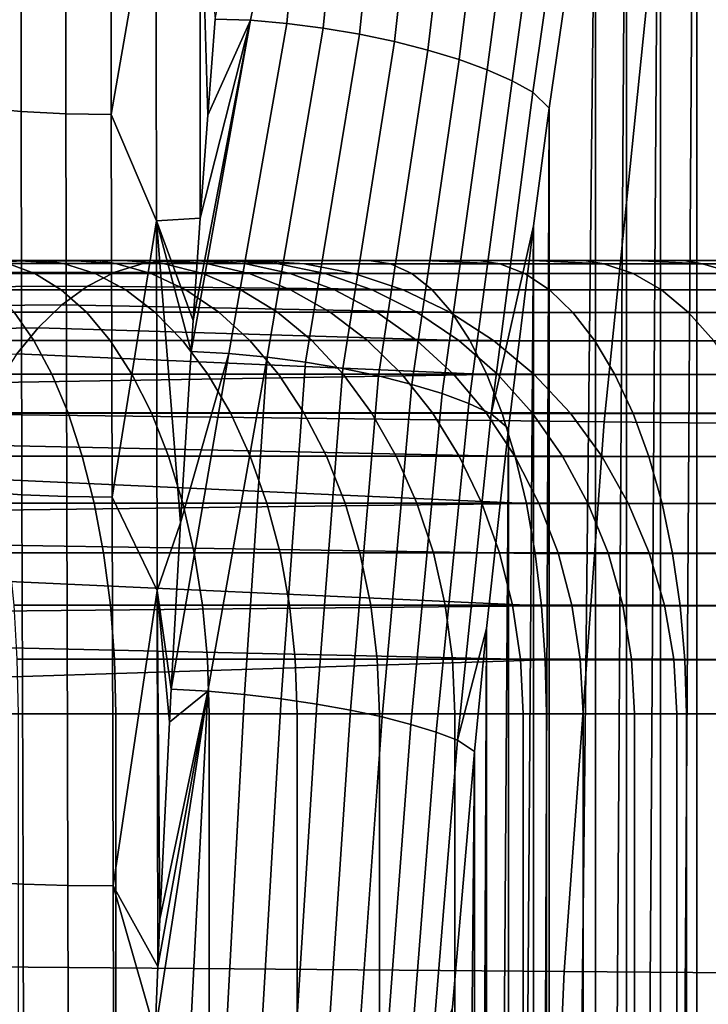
# Model space of a CAD drawing. Header units: metres. Extents: x -240 to 45, y -77 to 27.
# Tile 351 of 656: x -193.802 to -193.043, y 1.18 to 2.265. Entities that reach past the tile are written whole.
import ezdxf

# ---------------------------------------------------------------- set-up
doc = ezdxf.new("R2010")
doc.units = ezdxf.units.M
doc.layers.add('solid_102011X2', color=7, linetype='CONTINUOUS')

msp = doc.modelspace()

# ---------------------------------------------------------------- linework, layer by layer
at = {"layer": 'solid_102011X2'}
for points in [[(-193.05571, 3.146098, 274.219421), (-193.012863, 3.350034, 274.314209), (-193.055573, -3.146778, 274.219727)], [(-193.012863, 3.350034, 274.314209), (-193.012726, -3.350688, 274.314545), (-193.055573, -3.146778, 274.219727)], [(-193.095734, 2.939417, 274.130859), (-193.05571, 3.146098, 274.219421), (-193.095596, -2.94012, 274.131134)], [(-193.05571, 3.146098, 274.219421), (-193.055573, -3.146778, 274.219727), (-193.095596, -2.94012, 274.131134)], [(-193.132904, 2.730541, 274.048615), (-193.095734, 2.939417, 274.130859), (-193.132782, -2.731262, 274.048889)], [(-193.095734, 2.939417, 274.130859), (-193.095596, -2.94012, 274.131134), (-193.132782, -2.731262, 274.048889)], [(-193.132904, 2.730541, 274.048615), (-193.167099, -2.520084, 273.9729), (-193.167221, 2.519347, 273.972656)], [(-193.132904, 2.730541, 274.048615), (-193.132782, -2.731262, 274.048889), (-193.167099, -2.520084, 273.9729)], [(-193.474854, 2.620803, 273.815948), (-193.547501, 2.26493, 273.704437), (-193.58638, 2.265965, 273.715515), (-193.51651, 2.623993, 273.82547)], [(-193.474854, 2.620803, 273.815948), (-193.507492, 2.261363, 273.698181), (-193.547501, 2.26493, 273.704437)], [(-193.474854, 2.620803, 273.815948), (-193.432495, 2.615542, 273.812164), (-193.467194, 2.256169, 273.697144), (-193.507492, 2.261363, 273.698181)], [(-193.432495, 2.615542, 273.812164), (-193.39032, 2.608319, 273.814148), (-193.427322, 2.249441, 273.701385), (-193.467194, 2.256169, 273.697144)], [(-193.39032, 2.608319, 273.814148), (-193.349152, 2.599282, 273.821899), (-193.388626, 2.241304, 273.710846), (-193.427322, 2.249441, 273.701385)], [(-193.349152, 2.599282, 273.821899), (-193.30986, 2.588613, 273.835236), (-193.351822, 2.231907, 273.725311), (-193.388626, 2.241304, 273.710846)], [(-193.800308, 2.578415, 273.843842), (-193.800095, 2.164128, 273.692749), (-193.848038, 2.1687, 273.679749), (-193.848129, 2.584063, 273.830841)], [(-193.30986, 2.588613, 273.835236), (-193.273224, 2.576532, 273.853882), (-193.317566, 2.221423, 273.744537), (-193.351822, 2.231907, 273.725311)], [(-193.751099, 2.575017, 273.851227), (-193.750824, 2.161461, 273.699982), (-193.800095, 2.164128, 273.692749), (-193.800308, 2.578415, 273.843842)], [(-193.750824, 2.161461, 273.699982), (-193.751099, 2.575017, 273.851227), (-193.701263, 2.573922, 273.852844), (-193.700958, 2.160742, 273.701355)], [(-193.700958, 2.160742, 273.701355), (-193.701263, 2.573922, 273.852844), (-193.651581, 2.443967, 273.797333)], [(-193.273224, 2.576532, 273.853882), (-193.240005, 2.563284, 273.877502), (-193.286514, 2.210043, 273.768158), (-193.317566, 2.221423, 273.744537)], [(-193.240005, 2.563284, 273.877502), (-193.210892, 2.54914, 273.905548), (-193.259201, 2.197978, 273.795746), (-193.286514, 2.210043, 273.768158)], [(-193.210892, 2.54914, 273.905548), (-193.186447, 2.534388, 273.9375), (-193.23616, 2.185448, 273.826813), (-193.259201, 2.197978, 273.795746)], [(-193.186447, 2.534388, 273.9375), (-193.167221, 2.519347, 273.972656), (-193.218338, 2.168066, 273.859528), (-193.23616, 2.185448, 273.826813)], [(-193.21846, -2.167392, 273.859283), (-193.218338, 2.168066, 273.859528), (-193.167221, 2.519347, 273.972656)], [(-193.167099, -2.520084, 273.9729), (-193.21846, -2.167392, 273.859283), (-193.167221, 2.519347, 273.972656)], [(-193.096191, 2.425032, 333.663239), (-194.775406, 2.452086, 332.100708), (-194.83844, 1.842245, 332.157501), (-193.157822, 1.821917, 333.720001)], [(-193.700958, 2.160742, 273.701355), (-193.651581, 2.443967, 273.797333), (-193.651108, 2.043784, 273.6586)], [(-193.602844, 2.447952, 273.787537), (-193.602692, 2.046727, 273.648132), (-193.651108, 2.043784, 273.6586), (-193.651581, 2.443967, 273.797333)], [(-193.594467, 2.160156, 273.682159), (-193.602692, 2.046727, 273.648132), (-193.602844, 2.447952, 273.787537)], [(-193.58638, 2.265965, 273.715515), (-193.594467, 2.160156, 273.682159), (-193.602844, 2.447952, 273.787537)], [(-191.396622, 2.398283, 335.21402), (-193.096191, 2.425032, 333.663239), (-193.157822, 1.821917, 333.720001), (-191.456818, 1.801818, 335.270813)], [(-193.547501, 2.26493, 273.704437), (-193.612701, 1.899722, 273.606689), (-193.610443, 1.933822, 273.616028)], [(-193.507492, 2.261363, 273.698181), (-193.571182, 1.897531, 273.597839), (-193.612701, 1.899722, 273.606689), (-193.547501, 2.26493, 273.704437)], [(-193.547501, 2.26493, 273.704437), (-193.610443, 1.933822, 273.616028), (-193.602692, 2.046727, 273.648132)], [(-193.547501, 2.26493, 273.704437), (-193.602692, 2.046727, 273.648132), (-193.594467, 2.160156, 273.682159)], [(-193.547501, 2.26493, 273.704437), (-193.594467, 2.160156, 273.682159), (-193.58638, 2.265965, 273.715515)], [(-193.467194, 2.256169, 273.697144), (-193.5289, 1.89342, 273.594696), (-193.571182, 1.897531, 273.597839), (-193.507492, 2.261363, 273.698181)], [(-193.427322, 2.249441, 273.701385), (-193.48674, 1.887815, 273.597412), (-193.5289, 1.89342, 273.594696), (-193.467194, 2.256169, 273.697144)], [(-193.388626, 2.241304, 273.710846), (-193.445587, 1.88083, 273.605927), (-193.48674, 1.887815, 273.597412), (-193.427322, 2.249441, 273.701385)], [(-193.351822, 2.231907, 273.725311), (-193.40625, 1.872604, 273.620056), (-193.445587, 1.88083, 273.605927), (-193.388626, 2.241304, 273.710846)], [(-193.317566, 2.221423, 273.744537), (-193.369537, 1.863305, 273.639587), (-193.40625, 1.872604, 273.620056), (-193.351822, 2.231907, 273.725311)], [(-193.286514, 2.210043, 273.768158), (-193.336166, 1.85312, 273.664032), (-193.369537, 1.863305, 273.639587), (-193.317566, 2.221423, 273.744537)], [(-193.259201, 2.197978, 273.795746), (-193.306839, 1.842254, 273.692963), (-193.336166, 1.85312, 273.664032), (-193.286514, 2.210043, 273.768158)], [(-193.23616, 2.185448, 273.826813), (-193.28212, 1.830927, 273.725769), (-193.306839, 1.842254, 273.692963), (-193.259201, 2.197978, 273.795746)], [(-193.23616, 2.185448, 273.826813), (-193.218338, 2.168066, 273.859528), (-193.235672, 2.03804, 273.821198), (-193.28212, 1.830927, 273.725769)], [(-193.800095, 2.164128, 273.692749), (-193.799225, 1.74159, 273.567688), (-193.84726, 1.745154, 273.554749), (-193.848038, 2.1687, 273.679749)], [(-193.750824, 2.161461, 273.699982), (-193.749893, 1.739571, 273.574768), (-193.799225, 1.74159, 273.567688), (-193.800095, 2.164128, 273.692749)], [(-193.749893, 1.739571, 273.574768), (-193.750824, 2.161461, 273.699982), (-193.700958, 2.160742, 273.701355), (-193.700027, 1.739129, 273.575867)], [(-193.700027, 1.739129, 273.575867), (-193.700958, 2.160742, 273.701355), (-193.651108, 2.043784, 273.6586)], [(-193.235138, -2.042292, 273.822357), (-193.235672, 2.03804, 273.821198), (-193.218338, 2.168066, 273.859528)], [(-193.21846, -2.167392, 273.859283), (-193.235138, -2.042292, 273.822357), (-193.218338, 2.168066, 273.859528)], [(-193.700027, 1.739129, 273.575867), (-193.651108, 2.043784, 273.6586), (-193.650131, 1.636068, 273.54425)], [(-193.602692, 2.046727, 273.648132), (-193.610443, 1.933822, 273.616028), (-193.651108, 2.043784, 273.6586)], [(-193.624512, 1.710799, 273.557892), (-193.650131, 1.636068, 273.54425), (-193.651108, 2.043784, 273.6586)], [(-193.612701, 1.899722, 273.606689), (-193.624512, 1.710799, 273.557892), (-193.651108, 2.043784, 273.6586)], [(-193.610443, 1.933822, 273.616028), (-193.612701, 1.899722, 273.606689), (-193.651108, 2.043784, 273.6586)], [(-193.28212, 1.830927, 273.725769), (-193.235672, 2.03804, 273.821198), (-193.263092, 1.814524, 273.760498)], [(-193.263214, -1.8136, 273.760254), (-193.263092, 1.814524, 273.760498), (-193.235672, 2.03804, 273.821198)], [(-193.235138, -2.042292, 273.822357), (-193.263214, -1.8136, 273.760254), (-193.235672, 2.03804, 273.821198)], [(-193.661606, 2, 267.403748), (-197.411621, 2, 268.344147), (-196.92131, 2, 268.635773), (-193.637283, 2, 267.434418)], [(-193.77536, 2, 267.295563), (-193.807312, 2, 267.272766), (-197.411621, 2, 268.344147)], [(-193.74472, 2, 267.320129), (-193.77536, 2, 267.295563), (-197.411621, 2, 268.344147)], [(-193.715439, 2, 267.346466), (-193.74472, 2, 267.320129), (-197.411621, 2, 268.344147)], [(-193.687714, 2, 267.374329), (-193.715439, 2, 267.346466), (-197.411621, 2, 268.344147)], [(-193.661606, 2, 267.403748), (-193.687714, 2, 267.374329), (-197.411621, 2, 268.344147)], [(-193.614761, 2, 267.466339), (-193.637283, 2, 267.434418), (-196.92131, 2, 268.635773)], [(-193.594177, 2, 267.499268), (-193.614761, 2, 267.466339), (-196.92131, 2, 268.635773)], [(-193.575531, 2, 267.533142), (-193.594177, 2, 267.499268), (-196.92131, 2, 268.635773)], [(-193.558914, 2, 267.567657), (-193.575531, 2, 267.533142), (-196.92131, 2, 268.635773)], [(-196.839951, 2, 268.689697), (-193.544312, 2, 267.602844), (-193.558914, 2, 267.567657), (-196.92131, 2, 268.635773)], [(-196.839951, 2, 268.689697), (-196.763702, 2, 268.75177), (-193.544312, 2, 267.602844)], [(-196.763702, 2, 268.75177), (-196.693909, 2, 268.821106), (-193.544312, 2, 267.602844)], [(-196.693909, 2, 268.821106), (-196.630157, 2, 268.898407), (-193.544312, 2, 267.602844)], [(-196.630157, 2, 268.898407), (-196.574738, 2, 268.981293), (-193.544312, 2, 267.602844)], [(-196.574738, 2, 268.981293), (-196.529816, 2, 269.065369), (-193.544312, 2, 267.602844)], [(-196.529816, 2, 269.065369), (-196.528275, 2, 269.068604), (-193.544312, 2, 267.602844)], [(-196.528275, 2, 269.068604), (-196.49118, 2, 269.158813), (-193.544312, 2, 267.602844)], [(-196.49118, 2, 269.158813), (-196.463593, 2, 269.250397), (-193.544312, 2, 267.602844)], [(-196.463593, 2, 269.250397), (-196.403961, 2, 269.489563), (-195.860519, 2, 269.608063), (-193.544312, 2, 267.602844)], [(-195.860519, 2, 269.608063), (-195.376678, 2, 269.487427), (-193.544312, 2, 267.602844)], [(-195.376678, 2, 269.487427), (-195.297043, 2, 269.471832), (-193.544312, 2, 267.602844)], [(-195.297043, 2, 269.471832), (-195.215195, 2, 269.464325), (-193.544312, 2, 267.602844)], [(-195.215195, 2, 269.464325), (-195.132278, 2, 269.465302), (-193.544312, 2, 267.602844)], [(-195.132278, 2, 269.465302), (-195.049484, 2, 269.474915), (-193.544312, 2, 267.602844)], [(-195.049484, 2, 269.474915), (-194.968033, 2, 269.493134), (-193.544312, 2, 267.602844)], [(-194.968033, 2, 269.493134), (-194.88913, 2, 269.519653), (-193.544312, 2, 267.602844)], [(-194.88913, 2, 269.519653), (-194.813629, 2, 269.554138), (-193.544312, 2, 267.602844)], [(-194.813629, 2, 269.554138), (-194.742096, 2, 269.596222), (-193.544312, 2, 267.602844)], [(-194.742096, 2, 269.596222), (-194.67511, 2, 269.645691), (-193.544312, 2, 267.602844)], [(-194.67511, 2, 269.645691), (-194.61351, 2, 269.701965), (-193.544312, 2, 267.602844)], [(-194.61351, 2, 269.701965), (-194.558167, 2, 269.764282), (-193.544312, 2, 267.602844)], [(-194.558167, 2, 269.764282), (-194.509857, 2, 269.831604), (-193.544312, 2, 267.602844)], [(-194.509857, 2, 269.831604), (-194.469116, 2, 269.902893), (-193.544312, 2, 267.602844)], [(-194.492554, 1.996354, 269.998566), (-193.633774, 2, 272.067596), (-194.436279, 2, 269.97699)], [(-194.492554, 1.996354, 269.998566), (-193.665756, 1.996752, 272.143005), (-193.633774, 2, 272.067596)], [(-194.469116, 2, 269.902893), (-194.436279, 2, 269.97699), (-192.602234, 2, 270.057068), (-193.544312, 2, 267.602844)], [(-194.436279, 2, 269.97699), (-193.633774, 2, 272.067596), (-192.579651, 2, 270.119965), (-192.602234, 2, 270.057068)], [(-193.753479, 1.996434, 267.23761), (-193.814957, 1.996434, 267.197662), (-193.840408, 2, 267.251831), (-193.807312, 2, 267.272766)], [(-193.753479, 1.996434, 267.23761), (-193.807312, 2, 267.272766), (-193.77536, 2, 267.295563)], [(-193.696136, 1.996434, 267.283325), (-193.753479, 1.996434, 267.23761), (-193.77536, 2, 267.295563), (-193.74472, 2, 267.320129)], [(-193.696136, 1.996434, 267.283325), (-193.74472, 2, 267.320129), (-193.715439, 2, 267.346466)], [(-193.643478, 1.996434, 267.334381), (-193.696136, 1.996434, 267.283325), (-193.715439, 2, 267.346466), (-193.687714, 2, 267.374329)], [(-193.595993, 1.996434, 267.390228), (-193.643478, 1.996434, 267.334381), (-193.687714, 2, 267.374329), (-193.661606, 2, 267.403748)], [(-193.39296, 1.996354, 272.030853), (-193.416504, 2, 271.975372), (-193.633774, 2, 272.067596), (-193.665756, 1.996752, 272.143005)], [(-193.595993, 1.996434, 267.390228), (-193.661606, 2, 267.403748), (-193.637283, 2, 267.434418)], [(-193.554092, 1.996434, 267.450439), (-193.595993, 1.996434, 267.390228), (-193.637283, 2, 267.434418), (-193.614761, 2, 267.466339)], [(-193.633774, 2, 272.067596), (-192.559891, 2, 270.18399), (-192.579651, 2, 270.119965)], [(-193.633774, 2, 272.067596), (-192.542923, 2, 270.249176), (-192.559891, 2, 270.18399)], [(-193.633774, 2, 272.067596), (-192.528839, 2, 270.315247), (-192.542923, 2, 270.249176)], [(-193.633774, 2, 272.067596), (-192.517731, 2, 270.382141), (-192.528839, 2, 270.315247)], [(-193.633774, 2, 272.067596), (-192.509644, 2, 270.449493), (-192.517731, 2, 270.382141)], [(-193.633774, 2, 272.067596), (-192.504593, 2, 270.517334), (-192.509644, 2, 270.449493)], [(-193.633774, 2, 272.067596), (-192.502625, 2, 270.585297), (-192.504593, 2, 270.517334)], [(-193.633774, 2, 272.067596), (-192.503754, 2, 270.653351), (-192.502625, 2, 270.585297)], [(-193.633774, 2, 272.067596), (-192.50795, 2, 270.721191), (-192.503754, 2, 270.653351)], [(-193.633774, 2, 272.067596), (-192.515213, 2, 270.788757), (-192.50795, 2, 270.721191)], [(-193.633774, 2, 272.067596), (-192.525528, 2, 270.855835), (-192.515213, 2, 270.788757)], [(-193.633774, 2, 272.067596), (-192.538849, 2, 270.922394), (-192.525528, 2, 270.855835)], [(-193.633774, 2, 272.067596), (-192.555176, 2, 270.988251), (-192.538849, 2, 270.922394)], [(-193.633774, 2, 272.067596), (-192.574478, 2, 271.053375), (-192.555176, 2, 270.988251)], [(-193.633774, 2, 272.067596), (-192.59671, 2, 271.117554), (-192.574478, 2, 271.053375)], [(-193.633774, 2, 272.067596), (-192.621841, 2, 271.180695), (-192.59671, 2, 271.117554)], [(-193.633774, 2, 272.067596), (-192.649811, 2, 271.242645), (-192.621841, 2, 271.180695)], [(-193.633774, 2, 272.067596), (-192.680527, 2, 271.303223), (-192.649811, 2, 271.242645)], [(-193.633774, 2, 272.067596), (-192.713959, 2, 271.362335), (-192.680527, 2, 271.303223)], [(-193.633774, 2, 272.067596), (-192.75, 2, 271.41983), (-192.713959, 2, 271.362335)], [(-193.633774, 2, 272.067596), (-192.78862, 2, 271.475677), (-192.75, 2, 271.41983)], [(-193.633774, 2, 272.067596), (-192.829727, 2, 271.529663), (-192.78862, 2, 271.475677)], [(-193.633774, 2, 272.067596), (-192.873276, 2, 271.581848), (-192.829727, 2, 271.529663)], [(-193.633774, 2, 272.067596), (-192.919159, 2, 271.631989), (-192.873276, 2, 271.581848)], [(-193.633774, 2, 272.067596), (-192.967346, 2, 271.680054), (-192.919159, 2, 271.631989)], [(-193.633774, 2, 272.067596), (-193.017593, 2, 271.725861), (-192.967346, 2, 271.680054)], [(-193.633774, 2, 272.067596), (-193.069901, 2, 271.769379), (-193.017593, 2, 271.725861)], [(-193.633774, 2, 272.067596), (-193.123993, 2, 271.810364), (-193.069901, 2, 271.769379)], [(-193.633774, 2, 272.067596), (-193.179825, 2, 271.848816), (-193.123993, 2, 271.810364)], [(-193.633774, 2, 272.067596), (-193.237122, 2, 271.884583), (-193.179825, 2, 271.848816)], [(-193.633774, 2, 272.067596), (-193.295807, 2, 271.917633), (-193.237122, 2, 271.884583)], [(-193.633774, 2, 272.067596), (-193.355576, 2, 271.947906), (-193.295807, 2, 271.917633)], [(-193.633774, 2, 272.067596), (-193.416504, 2, 271.975372), (-193.355576, 2, 271.947906)], [(-193.554092, 1.996434, 267.450439), (-193.614761, 2, 267.466339), (-193.594177, 2, 267.499268)], [(-193.518219, 1.996434, 267.514374), (-193.554092, 1.996434, 267.450439), (-193.594177, 2, 267.499268), (-193.575531, 2, 267.533142)], [(-193.518219, 1.996434, 267.514374), (-193.575531, 2, 267.533142), (-193.558914, 2, 267.567657)], [(-193.488037, 1.996354, 267.581268), (-193.518219, 1.996434, 267.514374), (-193.558914, 2, 267.567657), (-193.544312, 2, 267.602844)], [(-193.488037, 1.996354, 267.581268), (-193.544312, 2, 267.602844), (-192.602234, 2, 270.057068), (-192.545959, 1.996354, 270.035461)], [(-193.39296, 1.996354, 272.030853), (-193.272766, 1.996354, 271.973663), (-193.355576, 2, 271.947906), (-193.416504, 2, 271.975372)], [(-193.272766, 1.996354, 271.973663), (-193.295807, 2, 271.917633), (-193.355576, 2, 271.947906)], [(-193.272766, 1.996354, 271.973663), (-193.157898, 1.996354, 271.906433), (-193.237122, 2, 271.884583), (-193.295807, 2, 271.917633)], [(-193.157898, 1.996354, 271.906433), (-193.179825, 2, 271.848816), (-193.237122, 2, 271.884583)], [(-193.157898, 1.996354, 271.906433), (-193.049179, 1.996354, 271.829681), (-193.123993, 2, 271.810364), (-193.179825, 2, 271.848816)], [(-193.049179, 1.996354, 271.829681), (-193.069901, 2, 271.769379), (-193.123993, 2, 271.810364)], [(-193.049179, 1.996354, 271.829681), (-192.947388, 1.996354, 271.743927), (-193.017593, 2, 271.725861), (-193.069901, 2, 271.769379)], [(-194.601334, 1.967701, 270.040344), (-193.727036, 1.971709, 272.287292), (-193.697037, 1.987187, 272.216614), (-194.547989, 1.985471, 270.019867)], [(-194.547989, 1.985471, 270.019867), (-193.697037, 1.987187, 272.216614), (-193.665756, 1.996752, 272.143005), (-194.492554, 1.996354, 269.998566)], [(-193.784988, 1.985615, 267.146301), (-193.855118, 1.985615, 267.109772), (-193.880005, 1.996434, 267.163788), (-193.814957, 1.996434, 267.197662)], [(-193.718689, 1.985615, 267.189392), (-193.784988, 1.985615, 267.146301), (-193.814957, 1.996434, 267.197662), (-193.753479, 1.996434, 267.23761)], [(-193.656876, 1.985615, 267.238678), (-193.718689, 1.985615, 267.189392), (-193.753479, 1.996434, 267.23761), (-193.696136, 1.996434, 267.283325)], [(-193.697037, 1.987187, 272.216614), (-193.727036, 1.971709, 272.287292), (-193.347183, 1.967465, 272.138672), (-193.36972, 1.985456, 272.085571)], [(-193.665756, 1.996752, 272.143005), (-193.697037, 1.987187, 272.216614), (-193.36972, 1.985456, 272.085571), (-193.39296, 1.996354, 272.030853)], [(-193.600082, 1.985615, 267.293701), (-193.656876, 1.985615, 267.238678), (-193.696136, 1.996434, 267.283325), (-193.643478, 1.996434, 267.334381)], [(-193.548874, 1.985615, 267.353973), (-193.600082, 1.985615, 267.293701), (-193.643478, 1.996434, 267.334381), (-193.595993, 1.996434, 267.390228)], [(-193.503708, 1.985615, 267.418854), (-193.548874, 1.985615, 267.353973), (-193.595993, 1.996434, 267.390228), (-193.554092, 1.996434, 267.450439)], [(-193.465012, 1.985615, 267.487823), (-193.503708, 1.985615, 267.418854), (-193.554092, 1.996434, 267.450439), (-193.518219, 1.996434, 267.514374)], [(-193.433151, 1.985615, 267.560181), (-193.465012, 1.985615, 267.487823), (-193.518219, 1.996434, 267.514374), (-193.488037, 1.996354, 267.581268)], [(-192.545959, 1.996354, 270.035461), (-192.490463, 1.985456, 270.01416), (-193.433151, 1.985615, 267.560181), (-193.488037, 1.996354, 267.581268)], [(-193.36972, 1.985456, 272.085571), (-193.244965, 1.985456, 272.026215), (-193.272766, 1.996354, 271.973663), (-193.39296, 1.996354, 272.030853)], [(-193.244965, 1.985456, 272.026215), (-193.125717, 1.985456, 271.956421), (-193.157898, 1.996354, 271.906433), (-193.272766, 1.996354, 271.973663)], [(-193.125717, 1.985456, 271.956421), (-193.012848, 1.985456, 271.87674), (-193.049179, 1.996354, 271.829681), (-193.157898, 1.996354, 271.906433)], [(-193.012848, 1.985456, 271.87674), (-192.907181, 1.985456, 271.78772), (-192.947388, 1.996354, 271.743927), (-193.049179, 1.996354, 271.829681)], [(-193.75589, 1.967701, 267.096436), (-193.830963, 1.967701, 267.057343), (-193.855118, 1.985615, 267.109772), (-193.784988, 1.985615, 267.146301)], [(-193.684921, 1.967701, 267.142578), (-193.75589, 1.967701, 267.096436), (-193.784988, 1.985615, 267.146301), (-193.718689, 1.985615, 267.189392)], [(-193.618744, 1.967701, 267.195343), (-193.684921, 1.967701, 267.142578), (-193.718689, 1.985615, 267.189392), (-193.656876, 1.985615, 267.238678)], [(-193.557968, 1.967701, 267.254242), (-193.618744, 1.967701, 267.195343), (-193.656876, 1.985615, 267.238678), (-193.600082, 1.985615, 267.293701)], [(-193.503143, 1.967701, 267.318756), (-193.557968, 1.967701, 267.254242), (-193.600082, 1.985615, 267.293701), (-193.548874, 1.985615, 267.353973)], [(-193.454788, 1.967701, 267.388214), (-193.503143, 1.967701, 267.318756), (-193.548874, 1.985615, 267.353973), (-193.503708, 1.985615, 267.418854)], [(-193.413376, 1.967701, 267.462036), (-193.454788, 1.967701, 267.388214), (-193.503708, 1.985615, 267.418854), (-193.465012, 1.985615, 267.487823)], [(-193.379257, 1.967701, 267.53949), (-193.413376, 1.967701, 267.462036), (-193.465012, 1.985615, 267.487823), (-193.433151, 1.985615, 267.560181)], [(-192.4366, 1.967465, 269.993469), (-193.379257, 1.967701, 267.53949), (-193.433151, 1.985615, 267.560181), (-192.490463, 1.985456, 270.01416)], [(-193.347183, 1.967465, 272.138672), (-193.217972, 1.967465, 272.077209), (-193.244965, 1.985456, 272.026215), (-193.36972, 1.985456, 272.085571)], [(-193.217972, 1.967465, 272.077209), (-193.094482, 1.967465, 272.004944), (-193.125717, 1.985456, 271.956421), (-193.244965, 1.985456, 272.026215)], [(-193.094482, 1.967465, 272.004944), (-192.977585, 1.967465, 271.922424), (-193.012848, 1.985456, 271.87674), (-193.125717, 1.985456, 271.956421)], [(-194.652817, 1.942952, 270.060089), (-193.755249, 1.950956, 272.35376), (-193.727036, 1.971709, 272.287292), (-194.601334, 1.967701, 270.040344)], [(-193.728104, 1.942952, 267.048798), (-193.807892, 1.942952, 267.007263), (-193.830963, 1.967701, 267.057343), (-193.75589, 1.967701, 267.096436)], [(-193.652679, 1.942952, 267.09787), (-193.728104, 1.942952, 267.048798), (-193.75589, 1.967701, 267.096436), (-193.684921, 1.967701, 267.142578)], [(-193.727036, 1.971709, 272.287292), (-193.755249, 1.950956, 272.35376), (-193.325653, 1.942644, 272.189392), (-193.347183, 1.967465, 272.138672)], [(-193.582336, 1.942952, 267.153931), (-193.652679, 1.942952, 267.09787), (-193.684921, 1.967701, 267.142578), (-193.618744, 1.967701, 267.195343)], [(-193.517731, 1.942952, 267.216553), (-193.582336, 1.942952, 267.153931), (-193.618744, 1.967701, 267.195343), (-193.557968, 1.967701, 267.254242)], [(-193.459457, 1.942952, 267.285095), (-193.517731, 1.942952, 267.216553), (-193.557968, 1.967701, 267.254242), (-193.503143, 1.967701, 267.318756)], [(-193.408066, 1.942952, 267.358948), (-193.459457, 1.942952, 267.285095), (-193.503143, 1.967701, 267.318756), (-193.454788, 1.967701, 267.388214)], [(-193.364044, 1.942952, 267.437408), (-193.408066, 1.942952, 267.358948), (-193.454788, 1.967701, 267.388214), (-193.413376, 1.967701, 267.462036)], [(-193.327774, 1.942952, 267.519745), (-193.364044, 1.942952, 267.437408), (-193.413376, 1.967701, 267.462036), (-193.379257, 1.967701, 267.53949)], [(-192.385147, 1.942644, 269.973724), (-193.327774, 1.942952, 267.519745), (-193.379257, 1.967701, 267.53949), (-192.4366, 1.967465, 269.993469)], [(-193.325653, 1.942644, 272.189392), (-193.1922, 1.942644, 272.125916), (-193.217972, 1.967465, 272.077209), (-193.347183, 1.967465, 272.138672)], [(-193.1922, 1.942644, 272.125916), (-193.064651, 1.942644, 272.05127), (-193.094482, 1.967465, 272.004944), (-193.217972, 1.967465, 272.077209)], [(-193.064651, 1.942644, 272.05127), (-192.943909, 1.942644, 271.966034), (-192.977585, 1.967465, 271.922424), (-193.094482, 1.967465, 272.004944)], [(-194.701126, 1.911732, 270.078644), (-193.781235, 1.925754, 272.414978), (-193.755249, 1.950956, 272.35376), (-194.652817, 1.942952, 270.060089)], [(-193.755249, 1.950956, 272.35376), (-193.781235, 1.925754, 272.414978), (-193.30545, 1.911355, 272.237), (-193.325653, 1.942644, 272.189392)], [(-193.78624, 1.911732, 266.960266), (-193.874313, 1.911732, 266.924744), (-193.891327, 1.942952, 266.973602), (-193.807892, 1.942952, 267.007263)], [(-193.702011, 1.911732, 267.00412), (-193.78624, 1.911732, 266.960266), (-193.807892, 1.942952, 267.007263), (-193.728104, 1.942952, 267.048798)], [(-193.622406, 1.911732, 267.055878), (-193.702011, 1.911732, 267.00412), (-193.728104, 1.942952, 267.048798), (-193.652679, 1.942952, 267.09787)], [(-193.548157, 1.911732, 267.115082), (-193.622406, 1.911732, 267.055878), (-193.652679, 1.942952, 267.09787), (-193.582336, 1.942952, 267.153931)], [(-193.47995, 1.911732, 267.181183), (-193.548157, 1.911732, 267.115082), (-193.582336, 1.942952, 267.153931), (-193.517731, 1.942952, 267.216553)], [(-193.418457, 1.911732, 267.25351), (-193.47995, 1.911732, 267.181183), (-193.517731, 1.942952, 267.216553), (-193.459457, 1.942952, 267.285095)], [(-193.364212, 1.911732, 267.331482), (-193.418457, 1.911732, 267.25351), (-193.459457, 1.942952, 267.285095), (-193.408066, 1.942952, 267.358948)], [(-193.317734, 1.911732, 267.414276), (-193.364212, 1.911732, 267.331482), (-193.408066, 1.942952, 267.358948), (-193.364044, 1.942952, 267.437408)], [(-193.279465, 1.911732, 267.50119), (-193.317734, 1.911732, 267.414276), (-193.364044, 1.942952, 267.437408), (-193.327774, 1.942952, 267.519745)], [(-192.336884, 1.911355, 269.9552), (-193.279465, 1.911732, 267.50119), (-193.327774, 1.942952, 267.519745), (-192.385147, 1.942644, 269.973724)], [(-193.30545, 1.911355, 272.237), (-193.168015, 1.911355, 272.1716), (-193.1922, 1.942644, 272.125916), (-193.325653, 1.942644, 272.189392)], [(-193.168015, 1.911355, 272.1716), (-193.036652, 1.911355, 272.094757), (-193.064651, 1.942644, 272.05127), (-193.1922, 1.942644, 272.125916)], [(-193.036652, 1.911355, 272.094757), (-192.912323, 1.911355, 272.006958), (-192.943909, 1.942644, 271.966034), (-193.064651, 1.942644, 272.05127)], [(-194.745575, 1.874496, 270.095703), (-193.804794, 1.896922, 272.47049), (-193.781235, 1.925754, 272.414978), (-194.701126, 1.911732, 270.078644)], [(-193.781235, 1.925754, 272.414978), (-193.804794, 1.896922, 272.47049), (-193.286865, 1.874055, 272.280762), (-193.30545, 1.911355, 272.237)], [(-193.766327, 1.874496, 266.917023), (-193.858658, 1.874496, 266.879791), (-193.874313, 1.911732, 266.924744), (-193.78624, 1.911732, 266.960266)], [(-193.678024, 1.874496, 266.963013), (-193.766327, 1.874496, 266.917023), (-193.78624, 1.911732, 266.960266), (-193.702011, 1.911732, 267.00412)], [(-193.594559, 1.874496, 267.017273), (-193.678024, 1.874496, 266.963013), (-193.702011, 1.911732, 267.00412), (-193.622406, 1.911732, 267.055878)], [(-193.516708, 1.874496, 267.079346), (-193.594559, 1.874496, 267.017273), (-193.622406, 1.911732, 267.055878), (-193.548157, 1.911732, 267.115082)], [(-193.445221, 1.874496, 267.148621), (-193.516708, 1.874496, 267.079346), (-193.548157, 1.911732, 267.115082), (-193.47995, 1.911732, 267.181183)], [(-193.380737, 1.874496, 267.224487), (-193.445221, 1.874496, 267.148621), (-193.47995, 1.911732, 267.181183), (-193.418457, 1.911732, 267.25351)], [(-193.323868, 1.874496, 267.306183), (-193.380737, 1.874496, 267.224487), (-193.418457, 1.911732, 267.25351), (-193.364212, 1.911732, 267.331482)], [(-193.275146, 1.874496, 267.393005), (-193.323868, 1.874496, 267.306183), (-193.364212, 1.911732, 267.331482), (-193.317734, 1.911732, 267.414276)], [(-193.235016, 1.874496, 267.484131), (-193.275146, 1.874496, 267.393005), (-193.317734, 1.911732, 267.414276), (-193.279465, 1.911732, 267.50119)], [(-193.286865, 1.874055, 272.280762), (-193.145767, 1.874055, 272.213654), (-193.168015, 1.911355, 272.1716), (-193.30545, 1.911355, 272.237)], [(-192.29248, 1.874055, 269.938141), (-193.235016, 1.874496, 267.484131), (-193.279465, 1.911732, 267.50119), (-192.336884, 1.911355, 269.9552)], [(-193.145767, 1.874055, 272.213654), (-193.01091, 1.874055, 272.134735), (-193.036652, 1.911355, 272.094757), (-193.168015, 1.911355, 272.1716)], [(-193.804794, 1.896922, 272.47049), (-193.825775, 1.865345, 272.519928), (-193.286865, 1.874055, 272.280762)], [(-193.571182, 1.897531, 273.597839), (-193.634811, 1.527302, 273.51532), (-193.624512, 1.710799, 273.557892)], [(-193.5289, 1.89342, 273.594696), (-193.594604, 1.525089, 273.509155), (-193.634811, 1.527302, 273.51532), (-193.571182, 1.897531, 273.597839)], [(-193.571182, 1.897531, 273.597839), (-193.624512, 1.710799, 273.557892), (-193.612701, 1.899722, 273.606689)], [(-193.5289, 1.89342, 273.594696), (-193.55394, 1.521409, 273.508301), (-193.594604, 1.525089, 273.509155)], [(-193.5289, 1.89342, 273.594696), (-193.48674, 1.887815, 273.597412), (-193.513657, 1.516623, 273.512878), (-193.55394, 1.521409, 273.508301)], [(-193.48674, 1.887815, 273.597412), (-193.445587, 1.88083, 273.605927), (-193.474472, 1.510819, 273.522827), (-193.513657, 1.516623, 273.512878)], [(-193.445587, 1.88083, 273.605927), (-193.40625, 1.872604, 273.620056), (-193.437134, 1.504105, 273.537933), (-193.474472, 1.510819, 273.522827)], [(-193.748428, 1.831787, 266.878174), (-193.844589, 1.831787, 266.839386), (-193.858658, 1.874496, 266.879791), (-193.766327, 1.874496, 266.917023)], [(-193.825775, 1.865345, 272.519928), (-193.844223, 1.831677, 272.563385), (-193.270172, 1.83129, 272.320099), (-193.286865, 1.874055, 272.280762)], [(-193.656464, 1.831787, 266.926056), (-193.748428, 1.831787, 266.878174), (-193.766327, 1.874496, 266.917023), (-193.678024, 1.874496, 266.963013)], [(-193.569534, 1.831787, 266.982574), (-193.656464, 1.831787, 266.926056), (-193.678024, 1.874496, 266.963013), (-193.594559, 1.874496, 267.017273)], [(-193.488464, 1.831787, 267.047241), (-193.569534, 1.831787, 266.982574), (-193.594559, 1.874496, 267.017273), (-193.516708, 1.874496, 267.079346)], [(-193.414001, 1.831787, 267.119385), (-193.488464, 1.831787, 267.047241), (-193.516708, 1.874496, 267.079346), (-193.445221, 1.874496, 267.148621)], [(-193.346848, 1.831787, 267.198395), (-193.414001, 1.831787, 267.119385), (-193.445221, 1.874496, 267.148621), (-193.380737, 1.874496, 267.224487)], [(-193.40625, 1.872604, 273.620056), (-193.369537, 1.863305, 273.639587), (-193.402313, 1.496605, 273.557892), (-193.437134, 1.504105, 273.537933)], [(-193.287628, 1.831787, 267.283478), (-193.346848, 1.831787, 267.198395), (-193.380737, 1.874496, 267.224487), (-193.323868, 1.874496, 267.306183)], [(-193.236893, 1.831787, 267.373901), (-193.287628, 1.831787, 267.283478), (-193.323868, 1.874496, 267.306183), (-193.275146, 1.874496, 267.393005)], [(-193.270172, 1.83129, 272.320099), (-193.125793, 1.83129, 272.251404), (-193.145767, 1.874055, 272.213654), (-193.286865, 1.874055, 272.280762)], [(-193.195099, 1.831787, 267.468811), (-193.236893, 1.831787, 267.373901), (-193.275146, 1.874496, 267.393005), (-193.235016, 1.874496, 267.484131)], [(-192.252609, 1.83129, 269.922852), (-193.195099, 1.831787, 267.468811), (-193.235016, 1.874496, 267.484131), (-192.29248, 1.874055, 269.938141)], [(-193.125793, 1.83129, 272.251404), (-192.987778, 1.83129, 272.170624), (-193.01091, 1.874055, 272.134735), (-193.145767, 1.874055, 272.213654)], [(-193.369537, 1.863305, 273.639587), (-193.336166, 1.85312, 273.664032), (-193.370682, 1.488459, 273.582397), (-193.402313, 1.496605, 273.557892)], [(-193.336166, 1.85312, 273.664032), (-193.306839, 1.842254, 273.692963), (-193.342804, 1.479816, 273.610962), (-193.370682, 1.488459, 273.582397)], [(-193.157822, 1.821917, 333.720001), (-194.83844, 1.842245, 332.157501), (-194.883514, 1.229547, 332.19812), (-193.201889, 1.215978, 333.76062)], [(-193.306839, 1.842254, 273.692963), (-193.28212, 1.830927, 273.725769), (-193.319214, 1.470838, 273.643066), (-193.342804, 1.479816, 273.610962)], [(-193.844223, 1.831677, 272.563385), (-193.860184, 1.796608, 272.600983), (-193.25563, 1.783684, 272.35437), (-193.270172, 1.83129, 272.320099)], [(-193.732834, 1.784231, 266.844299), (-193.832321, 1.784231, 266.804169), (-193.844589, 1.831787, 266.839386), (-193.748428, 1.831787, 266.878174)], [(-193.637665, 1.784231, 266.89386), (-193.732834, 1.784231, 266.844299), (-193.748428, 1.831787, 266.878174), (-193.656464, 1.831787, 266.926056)], [(-193.547714, 1.784231, 266.952332), (-193.637665, 1.784231, 266.89386), (-193.656464, 1.831787, 266.926056), (-193.569534, 1.831787, 266.982574)], [(-193.463837, 1.784231, 267.019226), (-193.547714, 1.784231, 266.952332), (-193.569534, 1.831787, 266.982574), (-193.488464, 1.831787, 267.047241)], [(-193.386795, 1.784231, 267.093872), (-193.463837, 1.784231, 267.019226), (-193.488464, 1.831787, 267.047241), (-193.414001, 1.831787, 267.119385)], [(-193.317307, 1.784231, 267.175629), (-193.386795, 1.784231, 267.093872), (-193.414001, 1.831787, 267.119385), (-193.346848, 1.831787, 267.198395)], [(-193.256012, 1.784231, 267.263702), (-193.317307, 1.784231, 267.175629), (-193.346848, 1.831787, 267.198395), (-193.287628, 1.831787, 267.283478)], [(-193.28212, 1.830927, 273.725769), (-193.263092, 1.814524, 273.760498), (-193.287247, 1.594033, 273.707062), (-193.319214, 1.470838, 273.643066)], [(-193.203522, 1.784231, 267.357239), (-193.256012, 1.784231, 267.263702), (-193.287628, 1.831787, 267.283478), (-193.236893, 1.831787, 267.373901)], [(-193.25563, 1.783684, 272.35437), (-193.108368, 1.783684, 272.284302), (-193.125793, 1.83129, 272.251404), (-193.270172, 1.83129, 272.320099)], [(-193.160278, 1.784231, 267.455444), (-193.203522, 1.784231, 267.357239), (-193.236893, 1.831787, 267.373901), (-193.195099, 1.831787, 267.468811)], [(-192.21785, 1.783684, 269.909515), (-193.160278, 1.784231, 267.455444), (-193.195099, 1.831787, 267.468811), (-192.252609, 1.83129, 269.922852)], [(-193.108368, 1.783684, 272.284302), (-192.967621, 1.783684, 272.201935), (-192.987778, 1.83129, 272.170624), (-193.125793, 1.83129, 272.251404)], [(-193.286804, -1.598263, 273.708038), (-193.287247, 1.594033, 273.707062), (-193.263092, 1.814524, 273.760498)], [(-193.263214, -1.8136, 273.760254), (-193.286804, -1.598263, 273.708038), (-193.263092, 1.814524, 273.760498)], [(-191.456818, 1.801818, 335.270813), (-193.157822, 1.821917, 333.720001), (-193.201889, 1.215978, 333.76062), (-191.499863, 1.202562, 335.311432)], [(-193.860184, 1.796608, 272.600983), (-193.873779, 1.760609, 272.633026), (-193.243423, 1.731933, 272.383118), (-193.25563, 1.783684, 272.35437)], [(-193.719742, 1.732522, 266.815887), (-193.822037, 1.732522, 266.774628), (-193.832321, 1.784231, 266.804169), (-193.732834, 1.784231, 266.844299)], [(-193.621887, 1.732522, 266.866821), (-193.719742, 1.732522, 266.815887), (-193.732834, 1.784231, 266.844299), (-193.637665, 1.784231, 266.89386)], [(-193.529419, 1.732522, 266.926941), (-193.621887, 1.732522, 266.866821), (-193.637665, 1.784231, 266.89386), (-193.547714, 1.784231, 266.952332)], [(-193.443176, 1.732522, 266.995728), (-193.529419, 1.732522, 266.926941), (-193.547714, 1.784231, 266.952332), (-193.463837, 1.784231, 267.019226)], [(-193.363953, 1.732522, 267.072479), (-193.443176, 1.732522, 266.995728), (-193.463837, 1.784231, 267.019226), (-193.386795, 1.784231, 267.093872)], [(-193.292511, 1.732522, 267.156525), (-193.363953, 1.732522, 267.072479), (-193.386795, 1.784231, 267.093872), (-193.317307, 1.784231, 267.175629)], [(-193.229507, 1.732522, 267.24707), (-193.292511, 1.732522, 267.156525), (-193.317307, 1.784231, 267.175629), (-193.256012, 1.784231, 267.263702)], [(-193.175522, 1.732522, 267.343262), (-193.229507, 1.732522, 267.24707), (-193.256012, 1.784231, 267.263702), (-193.203522, 1.784231, 267.357239)], [(-193.243423, 1.731933, 272.383118), (-193.093765, 1.731933, 272.31189), (-193.108368, 1.783684, 272.284302), (-193.25563, 1.783684, 272.35437)], [(-193.131073, 1.732522, 267.444214), (-193.175522, 1.732522, 267.343262), (-193.203522, 1.784231, 267.357239), (-193.160278, 1.784231, 267.455444)], [(-192.188705, 1.731933, 269.898315), (-193.131073, 1.732522, 267.444214), (-193.160278, 1.784231, 267.455444), (-192.21785, 1.783684, 269.909515)], [(-193.093765, 1.731933, 272.31189), (-192.950714, 1.731933, 272.22818), (-192.967621, 1.783684, 272.201935), (-193.108368, 1.783684, 272.284302)], [(-193.873779, 1.760609, 272.633026), (-193.885223, 1.723929, 272.659973), (-193.243423, 1.731933, 272.383118)], [(-193.799225, 1.74159, 273.567688), (-193.798096, 1.312204, 273.469543), (-193.846207, 1.314819, 273.456635), (-193.84726, 1.745154, 273.554749)], [(-193.749893, 1.739571, 273.574768), (-193.748734, 1.31076, 273.476471), (-193.798096, 1.312204, 273.469543), (-193.799225, 1.74159, 273.567688)], [(-193.748734, 1.31076, 273.476471), (-193.749893, 1.739571, 273.574768), (-193.700027, 1.739129, 273.575867), (-193.698868, 1.31051, 273.477356)], [(-193.698868, 1.31051, 273.477356), (-193.700027, 1.739129, 273.575867), (-193.650131, 1.636068, 273.54425)], [(-193.885223, 1.723929, 272.659973), (-193.894608, 1.686992, 272.682068), (-193.233765, 1.676794, 272.405884), (-193.243423, 1.731933, 272.383118)], [(-193.709351, 1.677415, 266.793335), (-193.813873, 1.677415, 266.75119), (-193.822037, 1.732522, 266.774628), (-193.719742, 1.732522, 266.815887)], [(-193.60939, 1.677415, 266.845398), (-193.709351, 1.677415, 266.793335), (-193.719742, 1.732522, 266.815887), (-193.621887, 1.732522, 266.866821)], [(-193.514893, 1.677415, 266.90683), (-193.60939, 1.677415, 266.845398), (-193.621887, 1.732522, 266.866821), (-193.529419, 1.732522, 266.926941)], [(-193.426773, 1.677415, 266.977081), (-193.514893, 1.677415, 266.90683), (-193.529419, 1.732522, 266.926941), (-193.443176, 1.732522, 266.995728)], [(-193.34584, 1.677415, 267.055511), (-193.426773, 1.677415, 266.977081), (-193.443176, 1.732522, 266.995728), (-193.363953, 1.732522, 267.072479)], [(-193.272842, 1.677415, 267.141388), (-193.34584, 1.677415, 267.055511), (-193.363953, 1.732522, 267.072479), (-193.292511, 1.732522, 267.156525)], [(-193.208466, 1.677415, 267.233887), (-193.272842, 1.677415, 267.141388), (-193.292511, 1.732522, 267.156525), (-193.229507, 1.732522, 267.24707)], [(-193.233765, 1.676794, 272.405884), (-193.082199, 1.676794, 272.333771), (-193.093765, 1.731933, 272.31189), (-193.243423, 1.731933, 272.383118)], [(-193.15332, 1.677415, 267.332184), (-193.208466, 1.677415, 267.233887), (-193.229507, 1.732522, 267.24707), (-193.175522, 1.732522, 267.343262)], [(-193.107895, 1.677415, 267.435333), (-193.15332, 1.677415, 267.332184), (-193.175522, 1.732522, 267.343262), (-193.131073, 1.732522, 267.444214)], [(-192.165588, 1.676794, 269.889435), (-193.107895, 1.677415, 267.435333), (-193.131073, 1.732522, 267.444214), (-192.188705, 1.731933, 269.898315)], [(-193.082199, 1.676794, 272.333771), (-192.937317, 1.676794, 272.248993), (-192.950714, 1.731933, 272.22818), (-193.093765, 1.731933, 272.31189)], [(-193.624512, 1.710799, 273.557892), (-193.634811, 1.527302, 273.51532), (-193.650131, 1.636068, 273.54425)], [(-193.894608, 1.686992, 272.682068), (-193.902054, 1.650001, 272.699646), (-193.226761, 1.619071, 272.422363), (-193.233765, 1.676794, 272.405884)], [(-193.701828, 1.619717, 266.777008), (-193.807953, 1.619717, 266.734192), (-193.813873, 1.677415, 266.75119), (-193.709351, 1.677415, 266.793335)], [(-193.600311, 1.619717, 266.829834), (-193.701828, 1.619717, 266.777008), (-193.709351, 1.677415, 266.793335), (-193.60939, 1.677415, 266.845398)], [(-193.504379, 1.619717, 266.892242), (-193.600311, 1.619717, 266.829834), (-193.60939, 1.677415, 266.845398), (-193.514893, 1.677415, 266.90683)], [(-193.414902, 1.619717, 266.963593), (-193.504379, 1.619717, 266.892242), (-193.514893, 1.677415, 266.90683), (-193.426773, 1.677415, 266.977081)], [(-193.332718, 1.619717, 267.043213), (-193.414902, 1.619717, 266.963593), (-193.426773, 1.677415, 266.977081), (-193.34584, 1.677415, 267.055511)], [(-193.258591, 1.619717, 267.130402), (-193.332718, 1.619717, 267.043213), (-193.34584, 1.677415, 267.055511), (-193.272842, 1.677415, 267.141388)], [(-193.193222, 1.619717, 267.224335), (-193.258591, 1.619717, 267.130402), (-193.272842, 1.677415, 267.141388), (-193.208466, 1.677415, 267.233887)], [(-193.226761, 1.619071, 272.422363), (-193.073807, 1.619071, 272.349609), (-193.082199, 1.676794, 272.333771), (-193.233765, 1.676794, 272.405884)], [(-193.137222, 1.619717, 267.324158), (-193.193222, 1.619717, 267.224335), (-193.208466, 1.677415, 267.233887), (-193.15332, 1.677415, 267.332184)], [(-193.091095, 1.619717, 267.428894), (-193.137222, 1.619717, 267.324158), (-193.15332, 1.677415, 267.332184), (-193.107895, 1.677415, 267.435333)], [(-192.148865, 1.619071, 269.883026), (-193.091095, 1.619717, 267.428894), (-193.107895, 1.677415, 267.435333), (-192.165588, 1.676794, 269.889435)], [(-193.073807, 1.619071, 272.349609), (-192.927628, 1.619071, 272.264069), (-192.937317, 1.676794, 272.248993), (-193.082199, 1.676794, 272.333771)], [(-193.902054, 1.650001, 272.699646), (-193.907776, 1.6127, 272.713104), (-193.226761, 1.619071, 272.422363)], [(-193.698868, 1.31051, 273.477356), (-193.650131, 1.636068, 273.54425), (-193.649399, 1.221598, 273.455109)], [(-193.647141, 1.273732, 273.464417), (-193.649399, 1.221598, 273.455109), (-193.650131, 1.636068, 273.54425)], [(-193.636703, 1.491011, 273.507477), (-193.647141, 1.273732, 273.464417), (-193.650131, 1.636068, 273.54425)], [(-193.634811, 1.527302, 273.51532), (-193.636703, 1.491011, 273.507477), (-193.650131, 1.636068, 273.54425)], [(-193.907776, 1.6127, 272.713104), (-193.911819, 1.57515, 272.722626), (-193.222534, 1.559609, 272.432343), (-193.226761, 1.619071, 272.422363)], [(-193.697266, 1.560268, 266.76712), (-193.804367, 1.560268, 266.723907), (-193.807953, 1.619717, 266.734192), (-193.701828, 1.619717, 266.777008)], [(-193.594818, 1.560268, 266.820435), (-193.697266, 1.560268, 266.76712), (-193.701828, 1.619717, 266.777008), (-193.600311, 1.619717, 266.829834)], [(-193.498001, 1.560268, 266.883392), (-193.594818, 1.560268, 266.820435), (-193.600311, 1.619717, 266.829834), (-193.504379, 1.619717, 266.892242)], [(-193.4077, 1.560268, 266.955383), (-193.498001, 1.560268, 266.883392), (-193.504379, 1.619717, 266.892242), (-193.414902, 1.619717, 266.963593)], [(-193.324753, 1.560268, 267.035767), (-193.4077, 1.560268, 266.955383), (-193.414902, 1.619717, 266.963593), (-193.332718, 1.619717, 267.043213)], [(-193.249954, 1.560268, 267.123749), (-193.324753, 1.560268, 267.035767), (-193.332718, 1.619717, 267.043213), (-193.258591, 1.619717, 267.130402)], [(-193.18399, 1.560268, 267.218567), (-193.249954, 1.560268, 267.123749), (-193.258591, 1.619717, 267.130402), (-193.193222, 1.619717, 267.224335)], [(-193.222534, 1.559609, 272.432343), (-193.068756, 1.559609, 272.359161), (-193.073807, 1.619071, 272.349609), (-193.226761, 1.619071, 272.422363)], [(-193.127472, 1.560268, 267.319275), (-193.18399, 1.560268, 267.218567), (-193.193222, 1.619717, 267.224335), (-193.137222, 1.619717, 267.324158)], [(-193.080917, 1.560268, 267.424988), (-193.127472, 1.560268, 267.319275), (-193.137222, 1.619717, 267.324158), (-193.091095, 1.619717, 267.428894)], [(-192.148865, 1.619071, 269.883026), (-192.138763, 1.559609, 269.87915), (-193.080917, 1.560268, 267.424988), (-193.091095, 1.619717, 267.428894)], [(-193.068756, 1.559609, 272.359161), (-192.921768, 1.559609, 272.273163), (-192.927628, 1.619071, 272.264069), (-193.073807, 1.619071, 272.349609)], [(-193.319214, 1.470838, 273.643066), (-193.287247, 1.594033, 273.707062), (-193.300659, 1.458608, 273.677368)], [(-193.300766, -1.457293, 273.677124), (-193.300659, 1.458608, 273.677368), (-193.287247, 1.594033, 273.707062)], [(-193.286804, -1.598263, 273.708038), (-193.300766, -1.457293, 273.677124), (-193.287247, 1.594033, 273.707062)], [(-193.911819, 1.57515, 272.722626), (-193.914215, 1.537533, 272.728271), (-193.222534, 1.559609, 272.432343)], [(-193.914215, 1.537533, 272.728271), (-193.915009, 1.5, 272.730133), (-193.221146, 1.5, 272.435608), (-193.222534, 1.559609, 272.432343)], [(-193.804367, 1.560268, 266.723907), (-193.697266, 1.560268, 266.76712), (-193.69574, 1.5, 266.763794), (-193.803177, 1.5, 266.720459)], [(-193.697266, 1.560268, 266.76712), (-193.594818, 1.560268, 266.820435), (-193.592987, 1.5, 266.817291), (-193.69574, 1.5, 266.763794)], [(-193.594818, 1.560268, 266.820435), (-193.498001, 1.560268, 266.883392), (-193.495865, 1.5, 266.880432), (-193.592987, 1.5, 266.817291)], [(-193.498001, 1.560268, 266.883392), (-193.4077, 1.560268, 266.955383), (-193.405289, 1.5, 266.952667), (-193.495865, 1.5, 266.880432)], [(-193.4077, 1.560268, 266.955383), (-193.324753, 1.560268, 267.035767), (-193.322098, 1.5, 267.033264), (-193.405289, 1.5, 266.952667)], [(-193.324753, 1.560268, 267.035767), (-193.249954, 1.560268, 267.123749), (-193.24707, 1.5, 267.121552), (-193.322098, 1.5, 267.033264)], [(-193.249954, 1.560268, 267.123749), (-193.18399, 1.560268, 267.218567), (-193.180893, 1.5, 267.216614), (-193.24707, 1.5, 267.121552)], [(-193.068756, 1.559609, 272.359161), (-193.222534, 1.559609, 272.432343), (-193.221146, 1.5, 272.435608), (-193.067078, 1.5, 272.362305)], [(-193.18399, 1.560268, 267.218567), (-193.127472, 1.560268, 267.319275), (-193.124207, 1.5, 267.317657), (-193.180893, 1.5, 267.216614)], [(-193.127472, 1.560268, 267.319275), (-193.080917, 1.560268, 267.424988), (-193.077515, 1.5, 267.423676), (-193.124207, 1.5, 267.317657)], [(-192.138763, 1.559609, 269.87915), (-192.135437, 1.5, 269.877869), (-193.077515, 1.5, 267.423676), (-193.080917, 1.560268, 267.424988)], [(-192.921768, 1.559609, 272.273163), (-193.068756, 1.559609, 272.359161), (-193.067078, 1.5, 272.362305), (-192.91983, 1.5, 272.276154)], [(-193.594604, 1.525089, 273.509155), (-193.65239, 1.149137, 273.44278), (-193.649399, 1.221598, 273.455109)], [(-193.594604, 1.525089, 273.509155), (-193.613678, 1.148033, 273.438782), (-193.65239, 1.149137, 273.44278)], [(-193.594604, 1.525089, 273.509155), (-193.649399, 1.221598, 273.455109), (-193.647141, 1.273732, 273.464417)], [(-193.594604, 1.525089, 273.509155), (-193.647141, 1.273732, 273.464417), (-193.636703, 1.491011, 273.507477)], [(-193.594604, 1.525089, 273.509155), (-193.636703, 1.491011, 273.507477), (-193.634811, 1.527302, 273.51532)], [(-193.594604, 1.525089, 273.509155), (-193.55394, 1.521409, 273.508301), (-193.574341, 1.145058, 273.439636), (-193.613678, 1.148033, 273.438782)], [(-193.55394, 1.521409, 273.508301), (-193.513657, 1.516623, 273.512878), (-193.535522, 1.141305, 273.445587), (-193.574341, 1.145058, 273.439636)], [(-193.513657, 1.516623, 273.512878), (-193.474472, 1.510819, 273.522827), (-193.497879, 1.136839, 273.456573), (-193.535522, 1.141305, 273.445587)], [(-193.474472, 1.510819, 273.522827), (-193.437134, 1.504105, 273.537933), (-193.462067, 1.131736, 273.472321), (-193.497879, 1.136839, 273.456573)], [(-193.915009, 1.5, 272.730133), (-193.915009, -1.5, 272.730133), (-193.221146, -1.5, 272.435608), (-193.221146, 1.5, 272.435608)], [(-193.803177, 1.5, 266.720459), (-193.69574, 1.5, 266.763794), (-193.69574, -1.5, 266.763794), (-193.803177, -1.5, 266.720459)], [(-193.69574, 1.5, 266.763794), (-193.592987, 1.5, 266.817291), (-193.592987, -1.5, 266.817291), (-193.69574, -1.5, 266.763794)], [(-193.592987, 1.5, 266.817291), (-193.495865, 1.5, 266.880432), (-193.495865, -1.5, 266.880432), (-193.592987, -1.5, 266.817291)], [(-193.495865, 1.5, 266.880432), (-193.405289, 1.5, 266.952667), (-193.405289, -1.5, 266.952667), (-193.495865, -1.5, 266.880432)], [(-193.437134, 1.504105, 273.537933), (-193.402313, 1.496605, 273.557892), (-193.428726, 1.126086, 273.492645), (-193.462067, 1.131736, 273.472321)], [(-193.405289, 1.5, 266.952667), (-193.322098, 1.5, 267.033264), (-193.322098, -1.5, 267.033264), (-193.405289, -1.5, 266.952667)], [(-193.322098, 1.5, 267.033264), (-193.24707, 1.5, 267.121552), (-193.24707, -1.5, 267.121552), (-193.322098, -1.5, 267.033264)], [(-193.24707, 1.5, 267.121552), (-193.180893, 1.5, 267.216614), (-193.180893, -1.5, 267.216614), (-193.24707, -1.5, 267.121552)], [(-193.067078, 1.5, 272.362305), (-193.221146, 1.5, 272.435608), (-193.221146, -1.5, 272.435608), (-193.067078, -1.5, 272.362305)], [(-193.180893, 1.5, 267.216614), (-193.124207, 1.5, 267.317657), (-193.124207, -1.5, 267.317657), (-193.180893, -1.5, 267.216614)], [(-193.124207, 1.5, 267.317657), (-193.077515, 1.5, 267.423676), (-193.077515, -1.5, 267.423676), (-193.124207, -1.5, 267.317657)], [(-192.135437, 1.5, 269.877869), (-192.135437, -1.5, 269.877869), (-193.077515, -1.5, 267.423676), (-193.077515, 1.5, 267.423676)], [(-192.91983, 1.5, 272.276154), (-193.067078, 1.5, 272.362305), (-193.067078, -1.5, 272.362305), (-192.91983, -1.5, 272.276154)], [(-193.402313, 1.496605, 273.557892), (-193.370682, 1.488459, 273.582397), (-193.398392, 1.119985, 273.517151), (-193.428726, 1.126086, 273.492645)], [(-193.370682, 1.488459, 273.582397), (-193.342804, 1.479816, 273.610962), (-193.371628, 1.11354, 273.54541), (-193.398392, 1.119985, 273.517151)], [(-193.342804, 1.479816, 273.610962), (-193.319214, 1.470838, 273.643066), (-193.348892, 1.106862, 273.576965), (-193.371628, 1.11354, 273.54541)], [(-193.319214, 1.470838, 273.643066), (-193.300659, 1.458608, 273.677368), (-193.324844, 1.176504, 273.62384), (-193.348892, 1.106862, 273.576965)], [(-193.324661, -1.179034, 273.624268), (-193.324844, 1.176504, 273.62384), (-193.300659, 1.458608, 273.677368)], [(-193.300766, -1.457293, 273.677124), (-193.324661, -1.179034, 273.624268), (-193.300659, 1.458608, 273.677368)], [(-193.798096, 1.312204, 273.469543), (-193.797073, 0.877514, 273.399017), (-193.84523, 0.879229, 273.386139), (-193.846207, 1.314819, 273.456635)], [(-193.748734, 1.31076, 273.476471), (-193.747681, 0.876586, 273.405853), (-193.797073, 0.877514, 273.399017), (-193.798096, 1.312204, 273.469543)], [(-193.747681, 0.876586, 273.405853), (-193.748734, 1.31076, 273.476471), (-193.698868, 1.31051, 273.477356), (-193.697815, 0.87646, 273.406525)], [(-193.698868, 1.31051, 273.477356), (-193.649399, 1.221598, 273.455109), (-193.65239, 1.149137, 273.44278)], [(-193.697815, 0.87646, 273.406525), (-193.698868, 1.31051, 273.477356), (-193.65239, 1.149137, 273.44278)], [(-193.201889, 1.215978, 333.76062), (-194.883514, 1.229547, 332.19812), (-194.910583, 0.614942, 332.222504), (-193.228348, 0.608156, 333.785004)], [(-191.499863, 1.202562, 335.311432), (-193.201889, 1.215978, 333.76062), (-193.228348, 0.608156, 333.785004), (-191.525711, 0.601445, 335.335815)]]:
    msp.add_3dface(points, dxfattribs=at)

doc.saveas('drawing.dxf')
